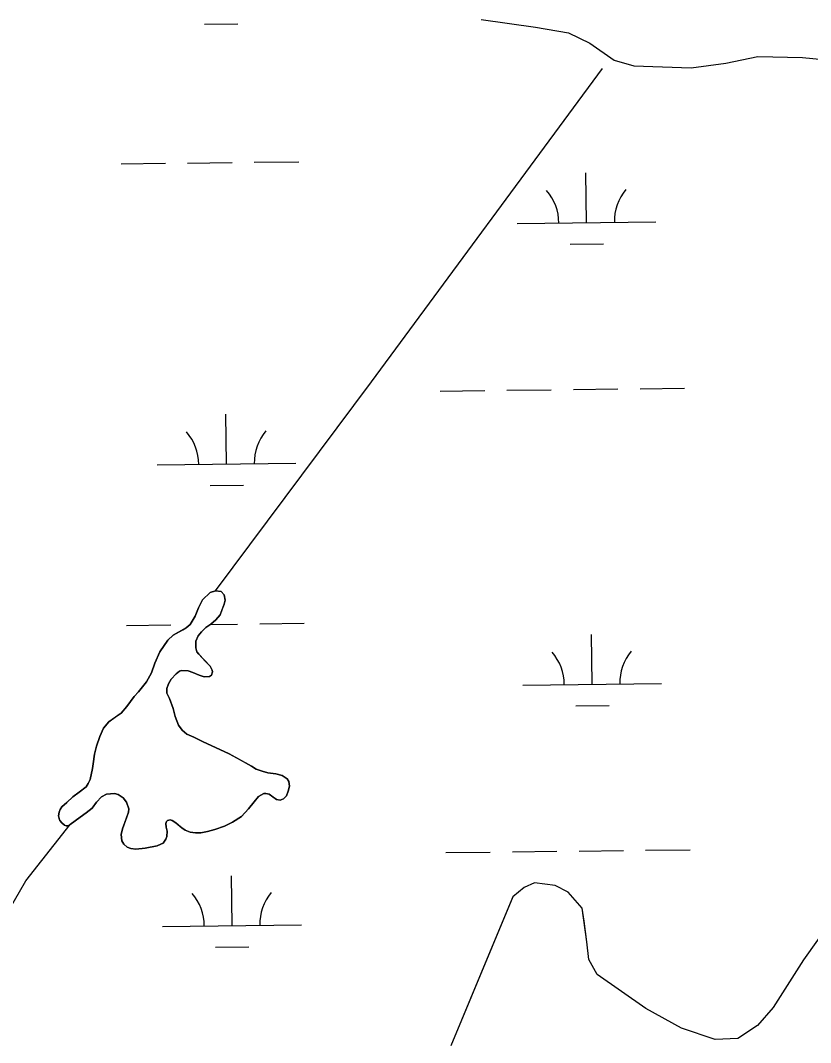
# Model space of a CAD drawing. Extents: x 3694830 to 3732949, y 415201 to 440970.
# Drawn here: x 3729578 to 3730147, y 421336 to 422072 of the extents above; entities that cross this region are included whole.
import ezdxf

# ---------------------------------------------------------------- set-up
doc = ezdxf.new("R2010")
doc.units = 0
doc.layers.add('V-TOPO-SHOR', color=7, linetype='Continuous')
doc.layers.add('V-WETL-SWMP', color=7, linetype='Continuous')

msp = doc.modelspace()

# ---------------------------------------------------------------- linework, layer by layer
at = {"layer": 'V-TOPO-SHOR'}
for points in [[(3729909.72, 422072.88), (3729948.88, 422067.43), (3729972.51, 422063.35), (3729988.03, 422055.9), (3730005.57, 422043.72), (3730019.75, 422039.65), (3730060.94, 422038.24), (3730085.94, 422041.59), (3730108.9, 422046.29), (3730141.31, 422045.57), (3730156.17, 422044.2)], [(3729718.43, 421661.15), (3729830.61, 421811.9), (3729997.22, 422037.74)], [(3729730.51, 421494.41), (3729724.82, 421491.53), (3729717.78, 421489.32), (3729712.67, 421487.88), (3729707.76, 421486.92), (3729703.9, 421486.74), (3729700.05, 421487.22), (3729696.58, 421488.67), (3729693.98, 421490.31), (3729691.67, 421492.34), (3729689.65, 421493.98), (3729687.05, 421495.82), (3729685.7, 421496.11), (3729683.87, 421495.73), (3729683, 421494.96), (3729682.46, 421493.6), (3729682.75, 421491), (3729683.42, 421488.01), (3729683.22, 421484.26), (3729682.64, 421482.14), (3729680.61, 421479.44), (3729678.87, 421478.58), (3729676.37, 421477.52), (3729667.6, 421475.7), (3729661.04, 421475.03), (3729657.38, 421475.42), (3729654.68, 421476.39), (3729652.18, 421478.71), (3729650.93, 421481.02), (3729650.36, 421485.65), (3729651.42, 421489.6), (3729653.94, 421496.82), (3729655.68, 421501.74), (3729655.78, 421504.05), (3729654.24, 421508.97), (3729651.84, 421512.15), (3729648.18, 421514.47), (3729645.58, 421515.05), (3729639.89, 421514.77), (3729636.13, 421512.75), (3729632.56, 421508.9), (3729629.47, 421504.66), (3729625.13, 421501.2), (3729620.88, 421498.12), (3729617.22, 421495.52), (3729613.65, 421492.73), (3729612.01, 421491.86), (3729610.85, 421491.87), (3729609.5, 421492.45), (3729607.67, 421494.09), (3729606.23, 421495.63), (3729605.94, 421496.11), (3729605.27, 421499.01), (3729605.76, 421501.7), (3729606.34, 421503.63), (3729607.69, 421505.65), (3729611.16, 421508.64), (3729615.6, 421512.87), (3729620.13, 421516.04), (3729625.06, 421520.09), (3729626.7, 421522.49), (3729628.05, 421525.19), (3729629.7, 421533.19), (3729630.28, 421536.46), (3729631.16, 421543.6), (3729632.71, 421549.28), (3729635.03, 421556.31), (3729637.54, 421562.19), (3729641.4, 421566.81), (3729646.13, 421570.08), (3729650.37, 421573.06), (3729654.52, 421577.87), (3729659.64, 421585.09), (3729662.82, 421588.37), (3729668.71, 421595.68), (3729672.19, 421602.23), (3729674.61, 421609.07), (3729678.28, 421617.26), (3729684.07, 421625.64), (3729687.74, 421629.2), (3729694.78, 421633.24), (3729697.29, 421634.58), (3729700.09, 421637.08), (3729703.66, 421642.96), (3729706.08, 421649.03), (3729708.88, 421654.8), (3729714.38, 421660.1), (3729718.43, 421661.15), (3729722.48, 421660.76), (3729724.5, 421658.35), (3729725.26, 421654.5), (3729724.49, 421651.61), (3729723.04, 421647.95), (3729721.59, 421644), (3729718.6, 421640.43), (3729714.93, 421637.16), (3729711.36, 421634.76), (3729708.18, 421631.77), (3729705.86, 421628.69), (3729704.22, 421624.84), (3729704.21, 421620.12)], [(3729704.21, 421620.12), (3729704.78, 421617.32), (3729706.23, 421615.49), (3729711.23, 421610.37), (3729714.6, 421606.9), (3729716.04, 421604.1), (3729716.23, 421602.76), (3729715.36, 421600.54), (3729714.01, 421599.48), (3729710.25, 421599.29), (3729706.5, 421600.55), (3729702.07, 421602.48), (3729698.6, 421603.55), (3729693.88, 421603.84), (3729692.33, 421603.27), (3729690.02, 421601.44), (3729686.45, 421597.49), (3729684.42, 421594.31), (3729683.16, 421590.75), (3729683.35, 421587.57), (3729685.08, 421583.52), (3729687.87, 421576.38), (3729689.21, 421570.7), (3729691.71, 421564.43), (3729694.21, 421560.76), (3729697.58, 421557.87), (3729702.78, 421555.84), (3729709.04, 421552.74), (3729728.11, 421543.76), (3729736.1, 421539.32), (3729744.38, 421534.77), (3729747.66, 421532.75), (3729751.99, 421531.2), (3729756.04, 421530.13), (3729761.73, 421529.45), (3729766.44, 421528.1), (3729769.91, 421525.68), (3729771.16, 421523.85), (3729771.54, 421520.57), (3729770.77, 421516.91), (3729769.41, 421513.54), (3729767.39, 421511.23), (3729764.98, 421510.37), (3729762.28, 421510.95), (3729759.97, 421512.49), (3729756.89, 421514.62), (3729754.57, 421515.2), (3729753.13, 421515.1), (3729749.37, 421513.08), (3729746.18, 421509.14), (3729742.13, 421504.03), (3729737.11, 421498.64), (3729730.51, 421494.41)], [(3729153.5, 421128.41), (3729154.03, 421154.34), (3729176.94, 421188.7), (3729192.21, 421211.61), (3729215.12, 421230.71), (3729260.95, 421253.62), (3729322.04, 421265.08), (3729409.87, 421284.17), (3729436.6, 421287.99), (3729459.51, 421299.44), (3729455.69, 421364.36), (3729459.51, 421402.54), (3729478.61, 421425.46), (3729493.88, 421429.27), (3729509.15, 421433.09), (3729551.16, 421425.46), (3729566.43, 421425.46), (3729581.71, 421452.19), (3729613.65, 421492.73)], [(3730162.13, 421423.58), (3730141.83, 421395.24), (3730120.18, 421360.83), (3730108.68, 421348.01), (3730094.49, 421338.57), (3730078.28, 421337.92), (3730053.98, 421346.05), (3730028.33, 421360.27), (3729993.25, 421384.62), (3729987.18, 421395.44), (3729985.85, 421408.27), (3729983.84, 421423.13), (3729982.5, 421432.59), (3729972.39, 421444.08), (3729962.94, 421448.82), (3729948.09, 421450.86), (3729940.65, 421447.5), (3729932.54, 421440.75), (3729916.28, 421401.6), (3729887.83, 421333.43)]]:
    msp.add_lwpolyline(points, dxfattribs=at)
at = {"layer": 'V-WETL-SWMP'}
for p, q in [((3729710.49, 422069.68), (3729734.49, 422069.97)), ((3729909.72, 422072.88), (3729948.88, 422067.43)), ((3729948.88, 422067.43), (3729972.51, 422063.35)), ((3729972.51, 422063.35), (3729988.03, 422055.9)), ((3729988.03, 422055.9), (3730005.57, 422043.72)), ((3730005.57, 422043.72), (3730019.75, 422039.65)), ((3730060.94, 422038.24), (3730085.93, 422041.59)), ((3730085.93, 422041.59), (3730108.9, 422046.29)), ((3730108.9, 422046.29), (3730141.31, 422045.57)), ((3730141.31, 422045.57), (3730156.17, 422044.2)), ((3730019.75, 422039.65), (3730060.94, 422038.24)), ((3729650.28, 421968.96), (3729682.28, 421969.34)), ((3729698.27, 421969.53), (3729730.27, 421969.91)), ((3729746.27, 421970.1), (3729778.27, 421970.48)), ((3729985.65, 421926.53), (3729985.22, 421962.52)), ((3729935.66, 421925.93), (3730035.65, 421927.12)), ((3729973.84, 421910.95), (3729997.84, 421911.24)), ((3729880.25, 421805.19), (3729912.25, 421805.57)), ((3729928.24, 421805.76), (3729960.24, 421806.14)), ((3729976.24, 421806.33), (3730008.24, 421806.71)), ((3730024.24, 421806.91), (3730056.24, 421807.29)), ((3729726.27, 421752.61), (3729725.84, 421788.6)), ((3729676.28, 421752.01), (3729776.27, 421753.2)), ((3729714.46, 421737.03), (3729738.45, 421737.32)), ((3729714.38, 421660.1), (3729708.88, 421654.81)), ((3729718.43, 421661.15), (3729714.38, 421660.1)), ((3729722.48, 421660.76), (3729718.43, 421661.15)), ((3729724.5, 421658.35), (3729722.48, 421660.76)), ((3729725.26, 421654.5), (3729724.5, 421658.35)), ((3729708.88, 421654.81), (3729706.08, 421649.03)), ((3729721.59, 421644), (3729724.49, 421651.61)), ((3729724.49, 421651.61), (3729725.26, 421654.5)), ((3729703.66, 421642.96), (3729700.09, 421637.08)), ((3729706.08, 421649.03), (3729703.66, 421642.96)), ((3729718.6, 421640.43), (3729721.59, 421644)), ((3729654.25, 421636.31), (3729686.24, 421636.69)), ((3729700.09, 421637.08), (3729697.29, 421634.58)), ((3729711.36, 421634.76), (3729714.93, 421637.16)), ((3729714.73, 421637.03), (3729734.24, 421637.26)), ((3729714.93, 421637.16), (3729718.6, 421640.43)), ((3729750.24, 421637.45), (3729782.24, 421637.83)), ((3729687.74, 421629.2), (3729684.07, 421625.64)), ((3729697.29, 421634.58), (3729687.74, 421629.2)), ((3729704.22, 421624.84), (3729705.86, 421628.69)), ((3729705.86, 421628.69), (3729708.18, 421631.77)), ((3729708.18, 421631.77), (3729711.36, 421634.76)), ((3729989.62, 421593.87), (3729989.19, 421629.87)), ((3729684.07, 421625.64), (3729678.28, 421617.26)), ((3729704.21, 421620.12), (3729704.22, 421624.84)), ((3729678.28, 421617.26), (3729674.61, 421609.07)), ((3729704.78, 421617.32), (3729704.21, 421620.12)), ((3729706.23, 421615.49), (3729704.78, 421617.32)), ((3729714.6, 421606.9), (3729706.23, 421615.49)), ((3729674.61, 421609.07), (3729672.19, 421602.23)), ((3729716.04, 421604.1), (3729714.6, 421606.9)), ((3729672.19, 421602.23), (3729668.71, 421595.68)), ((3729686.45, 421597.49), (3729690.02, 421601.44)), ((3729690.02, 421601.44), (3729692.33, 421603.27)), ((3729692.33, 421603.27), (3729693.88, 421603.84)), ((3729693.88, 421603.84), (3729698.6, 421603.55)), ((3729698.6, 421603.55), (3729702.07, 421602.48)), ((3729702.07, 421602.48), (3729706.5, 421600.55)), ((3729706.5, 421600.55), (3729710.25, 421599.29)), ((3729710.25, 421599.29), (3729714.01, 421599.48)), ((3729714.01, 421599.48), (3729715.36, 421600.54)), ((3729715.36, 421600.54), (3729716.23, 421602.76)), ((3729716.23, 421602.76), (3729716.04, 421604.1)), ((3729668.71, 421595.68), (3729662.82, 421588.37)), ((3729683.16, 421590.75), (3729684.42, 421594.31)), ((3729684.42, 421594.31), (3729686.45, 421597.49)), ((3729939.62, 421593.28), (3730039.62, 421594.47)), ((3729659.64, 421585.09), (3729654.52, 421577.87)), ((3729662.82, 421588.37), (3729659.64, 421585.09)), ((3729683.35, 421587.57), (3729683.16, 421590.75)), ((3729685.08, 421583.52), (3729683.35, 421587.57)), ((3729654.52, 421577.87), (3729650.37, 421573.06)), ((3729687.87, 421576.38), (3729685.08, 421583.52)), ((3729977.8, 421578.3), (3730001.8, 421578.59)), ((3729650.37, 421573.06), (3729641.4, 421566.81)), ((3729689.21, 421570.7), (3729687.87, 421576.38)), ((3729691.71, 421564.43), (3729689.21, 421570.7)), ((3729637.54, 421562.19), (3729635.03, 421556.31)), ((3729641.4, 421566.81), (3729637.54, 421562.19)), ((3729694.21, 421560.76), (3729691.71, 421564.43)), ((3729635.03, 421556.31), (3729632.71, 421549.28)), ((3729697.58, 421557.87), (3729694.21, 421560.76)), ((3729702.78, 421555.84), (3729697.58, 421557.87)), ((3729709.04, 421552.75), (3729702.78, 421555.84)), ((3729632.71, 421549.28), (3729631.16, 421543.59)), ((3729728.11, 421543.76), (3729709.04, 421552.75)), ((3729631.16, 421543.59), (3729630.28, 421536.46)), ((3729744.38, 421534.78), (3729728.11, 421543.76)), ((3729629.7, 421533.19), (3729628.05, 421525.19)), ((3729630.28, 421536.46), (3729629.7, 421533.19)), ((3729747.66, 421532.75), (3729744.38, 421534.78)), ((3729751.99, 421531.2), (3729747.66, 421532.75)), ((3729628.05, 421525.19), (3729626.7, 421522.49)), ((3729756.04, 421530.13), (3729751.99, 421531.2)), ((3729761.73, 421529.45), (3729756.04, 421530.13)), ((3729766.45, 421528.1), (3729761.73, 421529.45)), ((3729769.91, 421525.68), (3729766.45, 421528.1)), ((3729771.16, 421523.85), (3729769.91, 421525.68)), ((3729625.05, 421520.09), (3729620.13, 421516.04)), ((3729626.7, 421522.49), (3729625.05, 421520.09)), ((3729770.77, 421516.91), (3729771.54, 421520.57)), ((3729771.54, 421520.57), (3729771.16, 421523.85)), ((3729615.6, 421512.87), (3729611.16, 421508.64)), ((3729620.13, 421516.04), (3729615.6, 421512.87)), ((3729632.56, 421508.9), (3729636.13, 421512.75)), ((3729636.13, 421512.75), (3729639.89, 421514.77)), ((3729639.89, 421514.77), (3729645.58, 421515.05)), ((3729645.58, 421515.05), (3729648.18, 421514.47)), ((3729648.18, 421514.47), (3729651.84, 421512.15)), ((3729651.84, 421512.15), (3729654.24, 421508.97)), ((3729742.13, 421504.03), (3729749.37, 421513.08)), ((3729749.37, 421513.08), (3729753.13, 421515.1)), ((3729753.13, 421515.1), (3729754.58, 421515.2)), ((3729754.58, 421515.2), (3729756.89, 421514.62)), ((3729756.89, 421514.62), (3729762.28, 421510.95)), ((3729762.28, 421510.95), (3729764.98, 421510.37)), ((3729764.98, 421510.37), (3729767.39, 421511.23)), ((3729767.39, 421511.23), (3729769.41, 421513.54)), ((3729769.41, 421513.54), (3729770.77, 421516.91)), ((3729606.34, 421503.63), (3729605.76, 421501.7)), ((3729607.69, 421505.65), (3729606.34, 421503.63)), ((3729611.16, 421508.64), (3729607.69, 421505.65)), ((3729625.13, 421501.2), (3729629.47, 421504.66)), ((3729629.47, 421504.66), (3729632.56, 421508.9)), ((3729654.24, 421508.97), (3729655.78, 421504.05)), ((3729655.78, 421504.05), (3729655.68, 421501.74)), ((3729737.11, 421498.64), (3729742.13, 421504.03)), ((3729605.76, 421501.7), (3729605.27, 421499.01)), ((3729605.27, 421499.01), (3729605.94, 421496.11)), ((3729605.94, 421496.11), (3729606.23, 421495.63)), ((3729606.23, 421495.63), (3729607.67, 421494.09)), ((3729613.65, 421492.73), (3729617.22, 421495.52)), ((3729617.22, 421495.52), (3729625.13, 421501.2)), ((3729655.68, 421501.74), (3729651.42, 421489.6)), ((3729683, 421494.96), (3729683.87, 421495.72)), ((3729683.87, 421495.72), (3729685.7, 421496.11)), ((3729685.7, 421496.11), (3729687.05, 421495.82)), ((3729687.05, 421495.82), (3729689.65, 421493.98)), ((3729730.51, 421494.41), (3729737.11, 421498.64)), ((3729607.67, 421494.09), (3729609.5, 421492.45)), ((3729609.5, 421492.45), (3729610.85, 421491.87)), ((3729610.85, 421491.87), (3729612.01, 421491.86)), ((3729612.01, 421491.86), (3729613.65, 421492.73)), ((3729651.42, 421489.6), (3729650.36, 421485.65)), ((3729682.46, 421493.61), (3729683, 421494.96)), ((3729682.75, 421491), (3729682.46, 421493.61)), ((3729683.42, 421488.02), (3729682.75, 421491)), ((3729689.65, 421493.98), (3729693.98, 421490.32)), ((3729693.98, 421490.32), (3729696.58, 421488.67)), ((3729696.58, 421488.67), (3729700.05, 421487.22)), ((3729712.68, 421487.88), (3729717.78, 421489.32)), ((3729717.78, 421489.32), (3729724.82, 421491.53)), ((3729724.82, 421491.53), (3729730.51, 421494.41)), ((3729650.36, 421485.65), (3729650.93, 421481.02)), ((3729650.93, 421481.02), (3729652.18, 421478.71)), ((3729680.61, 421479.44), (3729682.64, 421482.14)), ((3729682.64, 421482.14), (3729683.22, 421484.26)), ((3729683.22, 421484.26), (3729683.42, 421488.02)), ((3729700.05, 421487.22), (3729703.9, 421486.74)), ((3729703.9, 421486.74), (3729707.76, 421486.92)), ((3729707.76, 421486.92), (3729712.68, 421487.88)), ((3729652.18, 421478.71), (3729654.68, 421476.39)), ((3729654.68, 421476.39), (3729657.38, 421475.42)), ((3729657.38, 421475.42), (3729661.04, 421475.03)), ((3729661.04, 421475.03), (3729667.6, 421475.7)), ((3729667.6, 421475.7), (3729676.37, 421477.52)), ((3729676.37, 421477.52), (3729678.87, 421478.58)), ((3729678.87, 421478.58), (3729680.61, 421479.44)), ((3729932.21, 421473.11), (3729964.21, 421473.49)), ((3729980.21, 421473.68), (3730012.21, 421474.06)), ((3730028.2, 421474.25), (3730060.2, 421474.64)), ((3729884.22, 421472.54), (3729916.21, 421472.92)), ((3729730.24, 421419.95), (3729729.81, 421455.95)), ((3729940.65, 421447.5), (3729932.54, 421440.75)), ((3729948.09, 421450.86), (3729940.65, 421447.5)), ((3729962.94, 421448.82), (3729948.09, 421450.86)), ((3729972.39, 421444.08), (3729962.94, 421448.82)), ((3729982.5, 421432.59), (3729972.39, 421444.08)), ((3729932.54, 421440.75), (3729887.83, 421333.43)), ((3729985.85, 421408.27), (3729982.5, 421432.59)), ((3730162.13, 421423.58), (3730141.83, 421395.24)), ((3729680.24, 421419.36), (3729780.24, 421420.55)), ((3729987.18, 421395.44), (3729985.85, 421408.27)), ((3729718.42, 421404.38), (3729742.42, 421404.67)), ((3729993.25, 421384.62), (3729987.18, 421395.44)), ((3730141.83, 421395.24), (3730120.18, 421360.83)), ((3730028.33, 421360.27), (3729993.25, 421384.62)), ((3730053.98, 421346.05), (3730028.33, 421360.27)), ((3730120.18, 421360.83), (3730108.68, 421348.01)), ((3730078.28, 421337.92), (3730053.98, 421346.05)), ((3730108.68, 421348.01), (3730094.49, 421338.57)), ((3730094.49, 421338.57), (3730078.28, 421337.92))]:
    msp.add_line(p, q, dxfattribs=at)
for centre, start, end in [((3729930.41, 421926.34), 359.91153, 41.45519), ((3730040.89, 421927.66), 139.91153, 181.45518), ((3729671.03, 421752.42), 359.91153, 41.45519), ((3729781.51, 421753.74), 139.91153, 181.45518), ((3729934.37, 421593.69), 359.91153, 41.45519), ((3730044.85, 421595.01), 139.91153, 181.45518), ((3729674.99, 421419.77), 359.91153, 41.45519), ((3729785.47, 421421.09), 139.91153, 181.45518)]:
    msp.add_arc(centre, 35.25, start, end, dxfattribs=at)

doc.saveas('drawing.dxf')
